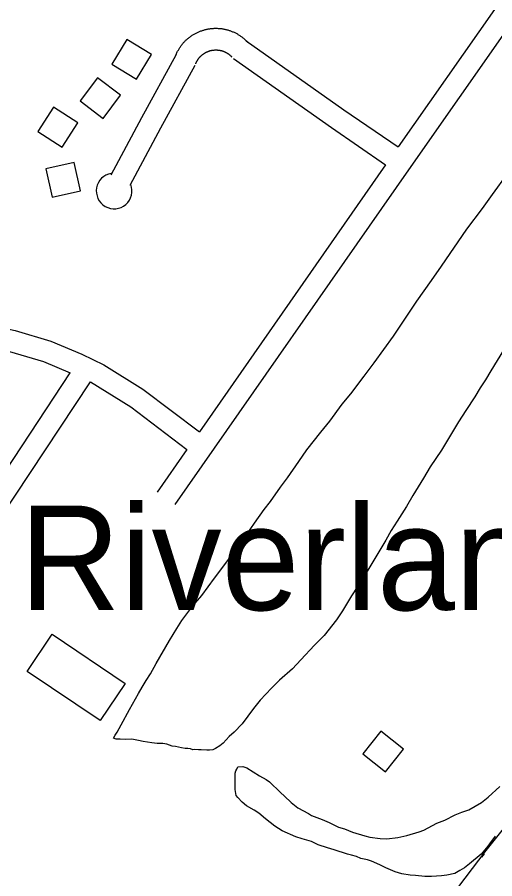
# Model space of a CAD drawing. Extents: x 3540316 to 3578335, y 553172 to 578787.
# Drawn here: x 3549815 to 3550477, y 572760 to 573954 of the extents above; entities that cross this region are included whole.
import ezdxf

# ---------------------------------------------------------------- set-up
doc = ezdxf.new("R2010")
doc.units = 0
for name, color, linetype in [('V-BLDG-OTLN', 7, 'Continuous'), ('V-ROAD-CNTR', 7, 'Continuous'), ('V-SITE-VEGE', 7, 'Continuous'), ('V-TOPO-GNAM-IDEN', 7, 'Continuous'), ('V-TOPO-SHOR', 7, 'Continuous')]:
    doc.layers.add(name, color=color, linetype=linetype)

msp = doc.modelspace()

# ---------------------------------------------------------------- linework, layer by layer
at = {"layer": 'V-BLDG-OTLN'}
for points in [[(3549980.4, 573868.5), (3550001.2, 573902.7), (3549967, 573923.4), (3549946.2, 573889.3)], [(3549934.1, 573814.3), (3549958.3, 573846.2), (3549926.4, 573870.3), (3549902.2, 573838.5)], [(3549899, 573808), (3549865.3, 573829.6), (3549843.7, 573795.9), (3549877.4, 573774.3)], [(3549854.8, 573744.3), (3549863.4, 573705.2), (3549902.5, 573713.8), (3549893.9, 573752.9)], [(3549828.7, 573047.8), (3549863.3, 573099.2), (3549964.5, 573031.2), (3549929.9, 572979.7)], [(3550294.1, 572933.4), (3550325.5, 572908.7), (3550350.2, 572940.2), (3550318.7, 572964.9)]]:
    msp.add_lwpolyline(points, close=True, dxfattribs=at)
at = {"layer": 'V-ROAD-CNTR'}
for points in [[(3551932.4, 575986.2), (3551621.7, 575544.2), (3551185.4, 574923.1), (3550775.3, 574340.4), (3550357.3, 573743.1), (3550033.6, 573279.2)], [(3550476.2, 573965.3), (3550342.7, 573774.6)], [(3550034.4, 573900.8), (3550034.7, 573901.5), (3550035, 573902.5), (3550035.5, 573903.4), (3550035.9, 573904.4), (3550036.3, 573905.3), (3550036.8, 573906.3), (3550037.3, 573907.2), (3550037.8, 573908.1), (3550038.3, 573909), (3550038.8, 573909.9), (3550039.4, 573910.8), (3550039.9, 573911.7), (3550040.5, 573912.5), (3550041.1, 573913.4), (3550041.7, 573914.3), (3550042.3, 573915.1), (3550042.9, 573916), (3550043.6, 573916.8), (3550044.2, 573917.6), (3550044.9, 573918.4), (3550045.6, 573919.2), (3550046.3, 573919.9), (3550047, 573920.7), (3550047.8, 573921.5), (3550048.5, 573922.2), (3550049.3, 573922.9), (3550050, 573923.6), (3550050.8, 573924.3), (3550051.6, 573925), (3550052.4, 573925.6), (3550053.2, 573926.3), (3550054.1, 573927), (3550054.9, 573927.6), (3550055.7, 573928.2), (3550056.6, 573928.8), (3550057.5, 573929.4), (3550058.4, 573929.9), (3550059.2, 573930.5), (3550060.1, 573931), (3550061.1, 573931.5), (3550062, 573932), (3550062.9, 573932.5), (3550063.8, 573933), (3550064.8, 573933.4), (3550065.7, 573933.9), (3550066.7, 573934.3), (3550067.6, 573934.7), (3550068.6, 573935.1), (3550069.6, 573935.5), (3550070.6, 573935.8), (3550071.6, 573936.1), (3550072.6, 573936.5), (3550073.6, 573936.7), (3550074.5, 573937), (3550075.6, 573937.3), (3550076.6, 573937.6), (3550077.6, 573937.8), (3550078.6, 573938), (3550079.7, 573938.2), (3550080.7, 573938.4), (3550081.7, 573938.5), (3550082.8, 573938.7), (3550083.8, 573938.8), (3550084.8, 573938.9), (3550085.9, 573939), (3550086.9, 573939), (3550088, 573939.1), (3550089, 573939.1), (3550090, 573939.1), (3550091.1, 573939.1), (3550092.2, 573939.1), (3550093.2, 573939), (3550094.2, 573939), (3550095.3, 573938.9), (3550096.3, 573938.8), (3550097.3, 573938.7), (3550098.4, 573938.6), (3550099.4, 573938.4), (3550100.5, 573938.2), (3550101.5, 573938), (3550102.5, 573937.9), (3550103.6, 573937.6), (3550104.6, 573937.4), (3550105.5, 573937.1), (3550106.6, 573936.8), (3550107.6, 573936.5), (3550108.6, 573936.2), (3550109.5, 573935.9), (3550110.5, 573935.6), (3550111.5, 573935.2), (3550112.5, 573934.8), (3550113.5, 573934.4), (3550114.4, 573934), (3550115.4, 573933.6), (3550116.3, 573933.1), (3550117.3, 573932.7), (3550118.2, 573932.2), (3550119.1, 573931.7), (3550120, 573931.2), (3550120.9, 573930.7)], [(3550120.9, 573930.7), (3550121.8, 573930.1), (3550122.7, 573929.5), (3550123.6, 573929), (3550124.4, 573928.4), (3550125.3, 573927.8), (3550126.2, 573927.2), (3550127, 573926.5), (3550127.8, 573925.9), (3550128.6, 573925.2), (3550129.4, 573924.5), (3550130.2, 573923.8), (3550130.9, 573923.2), (3550131.7, 573922.4), (3550132.5, 573921.7), (3550133.2, 573921), (3550133.9, 573920.2), (3550134.6, 573919.5)], [(3550132.1, 573921.6), (3550267.5, 573826.3), (3550342.7, 573774.6)], [(3550062.3, 573889.9), (3550062.5, 573890.3), (3550062.7, 573890.8), (3550062.9, 573891.3), (3550063.1, 573891.8), (3550063.3, 573892.3), (3550063.6, 573892.7), (3550063.8, 573893.2), (3550064.1, 573893.7), (3550064.3, 573894.1), (3550064.6, 573894.5), (3550064.8, 573895), (3550065.1, 573895.4), (3550065.4, 573895.9), (3550065.7, 573896.3), (3550066, 573896.7), (3550066.3, 573897.1), (3550066.6, 573897.6), (3550067, 573898), (3550067.3, 573898.4), (3550067.6, 573898.8), (3550068, 573899.1), (3550068.3, 573899.6), (3550068.7, 573899.9), (3550069, 573900.3), (3550069.4, 573900.7), (3550069.8, 573901), (3550070.2, 573901.4), (3550070.6, 573901.7), (3550070.9, 573902), (3550071.4, 573902.4), (3550071.8, 573902.7), (3550072.2, 573903), (3550072.6, 573903.4), (3550073, 573903.7), (3550073.4, 573903.9), (3550073.9, 573904.2), (3550074.3, 573904.5), (3550074.8, 573904.8), (3550075.2, 573905.1), (3550075.7, 573905.3), (3550076.1, 573905.6), (3550076.6, 573905.8), (3550077.1, 573906.1), (3550077.5, 573906.3), (3550078, 573906.5), (3550078.5, 573906.7), (3550079, 573906.9), (3550079.5, 573907.1), (3550079.9, 573907.3), (3550080.4, 573907.5), (3550080.9, 573907.6), (3550081.4, 573907.8), (3550081.9, 573907.9), (3550082.4, 573908.1), (3550082.9, 573908.2), (3550083.4, 573908.3), (3550084, 573908.5), (3550084.5, 573908.6), (3550085, 573908.6), (3550085.4, 573908.7), (3550086, 573908.8), (3550086.5, 573908.9), (3550087, 573908.9), (3550087.6, 573909), (3550088.1, 573909), (3550088.6, 573909.1), (3550089.1, 573909.1), (3550089.6, 573909.1), (3550090.2, 573909.1), (3550090.7, 573909.1), (3550091.2, 573909.1), (3550091.7, 573909.1), (3550092.3, 573909.1), (3550092.7, 573909), (3550093.3, 573909), (3550093.8, 573908.9), (3550094.3, 573908.8), (3550094.9, 573908.8), (3550095.3, 573908.7), (3550095.8, 573908.6), (3550096.4, 573908.5), (3550096.9, 573908.4), (3550097.4, 573908.3), (3550097.9, 573908.1), (3550098.4, 573908), (3550098.9, 573907.8), (3550099.4, 573907.7), (3550099.9, 573907.5), (3550100.4, 573907.3), (3550100.9, 573907.2), (3550101.3, 573907), (3550101.8, 573906.8), (3550102.3, 573906.6), (3550102.8, 573906.4), (3550103.3, 573906.1), (3550103.7, 573905.9), (3550104.2, 573905.7), (3550104.7, 573905.4), (3550105.1, 573905.2), (3550105.5, 573904.9)], [(3550105.5, 573904.9), (3550106, 573904.6), (3550106.4, 573904.3), (3550106.9, 573904), (3550107.3, 573903.8), (3550107.7, 573903.5), (3550108.1, 573903.2), (3550108.6, 573902.8), (3550109, 573902.5), (3550109.4, 573902.2), (3550109.8, 573901.9), (3550110.2, 573901.5), (3550110.6, 573901.1), (3550110.9, 573900.8), (3550111.3, 573900.4), (3550111.7, 573900), (3550112, 573899.7), (3550112.5, 573899.2)], [(3549945.2, 573736.1), (3549987.8, 573815.4), (3550035.2, 573902.5)], [(3550114.9, 573897.1), (3550250.4, 573801.7), (3550325.5, 573750)], [(3549971.6, 573721.9), (3550014.2, 573801.1), (3550061.5, 573888.2)], [(3550325.5, 573750), (3550067.4, 573380)], [(3549598.5, 573616), (3549674.1, 573574.5), (3549721.3, 573548.2), (3549767.6, 573530.2), (3549812, 573520.3), (3549861.6, 573505.5), (3549904.3, 573487.5), (3549935.2, 573472.9), (3549989.2, 573439), (3550067.4, 573380)], [(3549583.5, 573590), (3549659.6, 573548.3), (3549708.5, 573521), (3549758.9, 573501.5), (3549804.4, 573491.3), (3549851.4, 573477.2), (3549888.5, 573461.6)], [(3549507.1, 572879.3), (3549765.3, 573275.6), (3549888.5, 573461.6)], [(3549532.2, 572863), (3549790.3, 573259.2), (3549916.4, 573449.3)], [(3549916.4, 573449.3), (3549972.2, 573414.3), (3550050.2, 573355.4)], [(3550050.2, 573355.4), (3550009, 573296.3)], [(3550458.9, 572790.5), (3550462.4, 572795)]]:
    msp.add_lwpolyline(points, dxfattribs=at)
msp.add_arc((3549949.3, 573713.7), 24.7, 99.4582, 21.0534, dxfattribs=at)
at = {"layer": 'V-SITE-VEGE'}
for p, q in [((3550117.7, 572910.1), (3550119.3, 572912.3)), ((3550119.3, 572912.3), (3550120.9, 572915.5)), ((3550120.9, 572915.5), (3550127.8, 572916.1)), ((3550127.8, 572916.1), (3550133.2, 572914.1)), ((3550133.2, 572914.1), (3550150.6, 572903)), ((3550116.8, 572902.6), (3550117.2, 572906.9)), ((3550117, 572884.3), (3550116.8, 572902.6)), ((3550117.2, 572906.9), (3550117.7, 572910.1)), ((3550150.6, 572903), (3550159.8, 572897.8)), ((3550159.8, 572897.8), (3550164.7, 572894.7)), ((3550164.7, 572894.7), (3550179.9, 572879.8)), ((3550467.3, 572873.7), (3550483.7, 572888.4)), ((3550118.2, 572875.7), (3550117, 572884.3)), ((3550179.9, 572879.8), (3550185.3, 572875.1)), ((3550120.9, 572873.1), (3550118.2, 572875.7)), ((3550126.9, 572866.7), (3550120.9, 572873.1)), ((3550132.9, 572861.4), (3550126.9, 572866.7)), ((3550185.3, 572875.1), (3550194.6, 572866.1)), ((3550194.6, 572866.1), (3550203.8, 572858.7)), ((3550440.7, 572856.1), (3550458.3, 572866.1)), ((3550458.3, 572866.1), (3550467.3, 572873.7)), ((3550143.2, 572855.7), (3550132.9, 572861.4)), ((3550149.7, 572851.5), (3550143.2, 572855.7)), ((3550203.8, 572858.7), (3550218.4, 572850.8)), ((3550422, 572848.9), (3550431.1, 572852.8)), ((3550431.1, 572852.8), (3550440.7, 572856.1)), ((3550158.9, 572843.6), (3550149.7, 572851.5)), ((3550165.5, 572838.3), (3550158.9, 572843.6)), ((3550218.4, 572850.8), (3550222.8, 572848.2)), ((3550222.8, 572848.2), (3550237.4, 572842.5)), ((3550237.4, 572842.5), (3550247.1, 572838.4)), ((3550396.4, 572837.3), (3550407.6, 572841.7)), ((3550407.6, 572841.7), (3550422, 572848.9)), ((3550172, 572833.5), (3550165.5, 572838.3)), ((3550182.3, 572826.7), (3550172, 572833.5)), ((3550247.1, 572838.4), (3550260.1, 572832.1)), ((3550260.1, 572832.1), (3550268.7, 572829.5)), ((3550268.7, 572829.5), (3550279.5, 572824.9)), ((3550378.3, 572827.9), (3550396.4, 572837.3)), ((3550201.2, 572818.4), (3550182.3, 572826.7)), ((3550209.8, 572815.8), (3550201.2, 572818.4)), ((3550279.5, 572824.9), (3550296.7, 572819.7)), ((3550296.7, 572819.7), (3550303.7, 572818.2)), ((3550303.7, 572818.2), (3550317.7, 572816.3)), ((3550317.7, 572816.3), (3550326.9, 572815.9)), ((3550326.9, 572815.9), (3550342.4, 572817.7)), ((3550342.4, 572817.7), (3550354.7, 572820.6)), ((3550354.7, 572820.6), (3550371.8, 572825.6)), ((3550371.8, 572825.6), (3550378.3, 572827.9)), ((3550477.2, 572819.6), (3550469.3, 572808.8)), ((3550222.7, 572812.2), (3550209.8, 572815.8)), ((3550231.9, 572807.5), (3550222.7, 572812.2)), ((3550244.9, 572803.4), (3550231.9, 572807.5)), ((3550469.3, 572808.8), (3550465.1, 572803.3)), ((3550254.1, 572800.3), (3550244.9, 572803.4)), ((3550272.4, 572794.7), (3550254.1, 572800.3)), ((3550278.3, 572793.2), (3550272.4, 572794.7)), ((3550285.3, 572791.1), (3550278.3, 572793.2)), ((3550457.7, 572794.6), (3550441.7, 572781)), ((3550465.1, 572803.3), (3550457.7, 572794.6)), ((3550291.3, 572788.5), (3550285.3, 572791.1)), ((3550300.4, 572786.5), (3550291.3, 572788.5)), ((3550305.8, 572785), (3550300.4, 572786.5)), ((3550317.2, 572779.8), (3550305.8, 572785)), ((3550441.7, 572781), (3550434.8, 572775.5)), ((3550325.8, 572775.6), (3550317.2, 572779.8)), ((3550338.8, 572769.9), (3550325.8, 572775.6)), ((3550348, 572767.3), (3550338.8, 572769.9)), ((3550428.5, 572771.7), (3550421.5, 572767.8)), ((3550434.8, 572775.5), (3550428.5, 572771.7)), ((3550359.3, 572765.3), (3550348, 572767.3)), ((3550366.8, 572764.9), (3550359.3, 572765.3)), ((3550379.7, 572763.5), (3550366.8, 572764.9)), ((3550388.8, 572763.6), (3550379.7, 572763.5)), ((3550402.8, 572764.3), (3550388.8, 572763.6)), ((3550410.3, 572765.5), (3550402.8, 572764.3)), ((3550421.5, 572767.8), (3550410.3, 572765.5))]:
    msp.add_line(p, q, dxfattribs=at)
for points in [[(3549948.5, 572955.5), (3549950.6, 572959.3), (3549953.7, 572963.6), (3549958.9, 572973.9), (3549970.5, 572995), (3549983, 573017.2), (3549988.3, 573025.9), (3549993.5, 573035.1), (3549999.8, 573044.3), (3550007.7, 573058.9), (3550026, 573090.8), (3550036, 573107.1), (3550043.3, 573118.5), (3550058.1, 573138.5), (3550070.8, 573153.2), (3550088.2, 573177.1), (3550099.8, 573192.3), (3550115.6, 573213.5), (3550125.6, 573226), (3550138.7, 573246), (3550144, 573253.1), (3550157.2, 573272), (3550166.1, 573283.4), (3550179.8, 573303), (3550189.3, 573316), (3550205.1, 573338.8), (3550216.1, 573355), (3550235.6, 573379.5), (3550248.3, 573394.7), (3550265.2, 573418), (3550277.3, 573432.7), (3550295.8, 573457.1), (3550309.4, 573475.6), (3550336.3, 573512.5), (3550368.9, 573560.7), (3550388.9, 573589.5), (3550403.1, 573609.5), (3550437.8, 573660.5), (3550459.5, 573689.3), (3550473.7, 573708.8), (3550494.2, 573737.6)], [(3550488.6, 573493.2), (3550471.2, 573464.4), (3550463.9, 573452), (3550456.5, 573440.6), (3550449.2, 573428.2), (3550436.6, 573409.2), (3550426.6, 573393.5), (3550412.4, 573370.7), (3550403, 573354.5), (3550387.2, 573331.2), (3550377.8, 573315.4), (3550363.1, 573291.6), (3550354.2, 573276.5), (3550341.6, 573255.9), (3550333.2, 573242.9), (3550325.8, 573229.9), (3550317.4, 573215.8), (3550300.6, 573188.2), (3550287, 573166), (3550278.1, 573152.4), (3550265.5, 573131.8), (3550257.6, 573119.4), (3550240.2, 573097.6), (3550226.9, 573084), (3550207.9, 573063.9), (3550196.3, 573051.4), (3550178.2, 573035.5), (3550167.1, 573024.6), (3550151.8, 573007.8), (3550142.3, 572996.4), (3550126.5, 572975.2), (3550115.4, 572963.8), (3550108.5, 572957.8), (3550100.5, 572948.5), (3550095.8, 572944.7), (3550089.9, 572940.8), (3550086.2, 572939.2), (3550081.3, 572938.6), (3550077.6, 572938.5), (3550070.1, 572939), (3550066.3, 572938.9), (3550060.9, 572939.4), (3550058.2, 572939.3), (3550055, 572940.3), (3550051.2, 572940.8), (3550047.5, 572940.8), (3550042.6, 572941.8), (3550034.5, 572943.8), (3550029.7, 572944.3), (3550022.2, 572946.9), (3550016.8, 572947.9), (3550008.7, 572947.7), (3550001.7, 572948.7), (3549989.3, 572950.7), (3549982.9, 572952.2), (3549973.7, 572953.7), (3549965.1, 572953.6), (3549957.6, 572954), (3549952.2, 572953.9), (3549948.5, 572955.5)]]:
    msp.add_lwpolyline(points, dxfattribs=at)
at = {"layer": 'V-TOPO-SHOR'}
msp.add_lwpolyline([(3550398, 572711.2), (3550464.9, 572799.5), (3550530, 572880.8), (3550591.1, 572964.9), (3550661.6, 573054.2), (3550733.4, 573151.3), (3550789.7, 573218.6), (3550844.1, 573288.8), (3550894.2, 573348.1), (3550962.2, 573435.5), (3550978.3, 573454.2), (3551036.9, 573533.5), (3551101.3, 573621.9)], dxfattribs=at)

# ---------------------------------------------------------------- texts
at = {"layer": 'V-TOPO-GNAM-IDEN'}
msp.add_text('Riverland  Heights', height=145, dxfattribs=at).set_placement((3549818.1, 573132.7))

doc.saveas('drawing.dxf')
